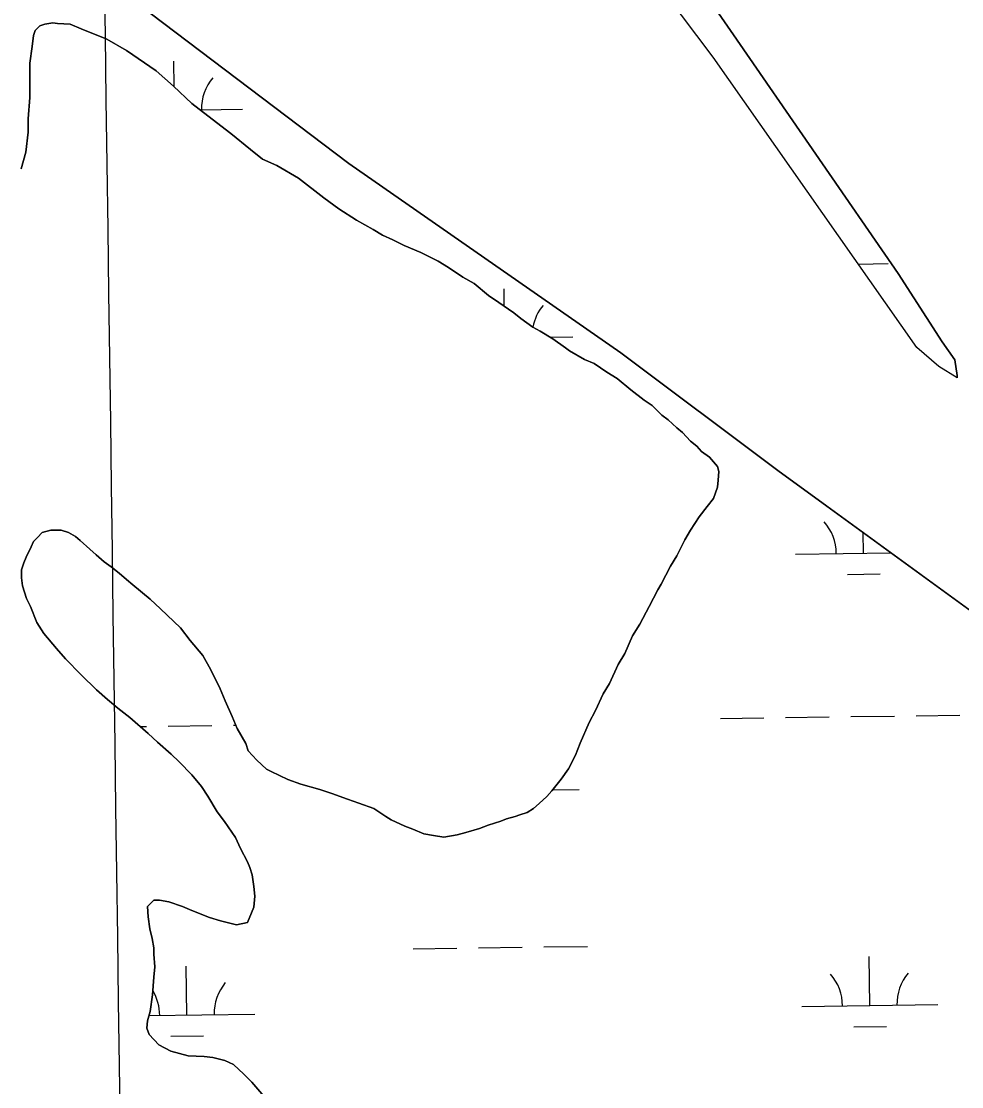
# Model space of a CAD drawing. Extents: x 3767014 to 3805179, y 361544 to 387384.
# Drawn here: x 3773647 to 3774339, y 380479 to 381263 of the extents above; entities that cross this region are included whole.
import ezdxf

# ---------------------------------------------------------------- set-up
doc = ezdxf.new("R2010")
doc.units = 0
for name, color, linetype in [('V-GRID-MAJR', 7, 'Continuous'), ('V-TOPO-SHOR', 7, 'Continuous'), ('V-WETL-SWMP', 7, 'Continuous')]:
    doc.layers.add(name, color=color, linetype=linetype)

msp = doc.modelspace()

# ---------------------------------------------------------------- linework, layer by layer
at = {"layer": 'V-GRID-MAJR'}
msp.add_spline([(3773902.222, 367002.175), (3773820.257, 373061.356), (3773738.277, 379121.596), (3773656.297, 385181.838), (3773656.283, 385182.897)], degree=3, dxfattribs=at)
at = {"layer": 'V-TOPO-SHOR'}
for points in [[(3774335.252, 381000.498), (3774335.25, 381002.046), (3774333.687, 381013.656), (3774324.383, 381026.805), (3774291.812, 381077.081), (3774170.843, 381252.648), (3773985.513, 381521.028), (3773821.138, 381744.536), (3773513.301, 382182.288), (3773376.987, 382373.475)], [(3774638.835, 380602.297), (3774635.73, 380609.26), (3774624.874, 380625.501), (3774571.401, 380675.753), (3774380.824, 380803.245), (3774203.406, 380932.3), (3774087.962, 381018.856), (3773888.083, 381157.946), (3773733.126, 381275.419), (3773493.739, 381438.459), (3773394.571, 381509.553), (3773149.738, 381695.034), (3773000.992, 381797.807), (3772777.086, 381961.639), (3772530.71, 382143.247), (3772374.167, 382252.778)], [(3774335.252, 381000.498), (3774321.862, 381008.811), (3774305.591, 381022.725), (3774155.935, 381236.188), (3773825.646, 381674.687)], [(3773647.237, 381154.084), (3773650.726, 381166.349), (3773652.459, 381180.951), (3773652.449, 381190.878), (3773653.598, 381206.648), (3773653.587, 381215.407), (3773653.575, 381224.166), (3773653.567, 381231.756), (3773655.304, 381244.022), (3773656.463, 381252.199), (3773657.624, 381255.705), (3773661.124, 381259.214), (3773664.626, 381260.385), (3773670.465, 381261.561), (3773673.969, 381260.979), (3773683.314, 381260.408), (3773691.494, 381256.914), (3773710.19, 381249.344), (3773724.798, 381241.187), (3773746.423, 381226.03), (3773759.285, 381214.95), (3773772.732, 381202.12), (3773790.851, 381188.126), (3773801.371, 381179.964), (3773815.986, 381168.303), (3773824.753, 381161.305), (3773835.27, 381156.646), (3773851.047, 381147.321), (3773869.752, 381132.746), (3773880.858, 381124.584), (3773893.715, 381116.423), (3773905.985, 381109.431), (3773912.999, 381105.352), (3773920.595, 381101.858), (3773928.775, 381097.78), (3773941.045, 381092.539), (3773953.9, 381086.131), (3773961.496, 381081.468), (3773972.017, 381074.474), (3773980.196, 381069.813), (3773990.719, 381061.066), (3773998.317, 381055.819), (3774009.421, 381048.241), (3774014.683, 381044.159), (3774023.448, 381037.745), (3774028.709, 381034.833), (3774038.058, 381029.004), (3774047.41, 381022.592), (3774050.332, 381020.259), (3774061.436, 381013.851), (3774068.447, 381010.939), (3774077.798, 381004.526), (3774085.396, 380999.863), (3774095.333, 380991.7), (3774105.27, 380984.12), (3774111.115, 380980.041), (3774118.129, 380973.04), (3774122.807, 380969.542), (3774129.235, 380963.712), (3774133.327, 380960.214), (3774139.176, 380953.795), (3774143.852, 380950.297), (3774147.36, 380946.214), (3774153.205, 380942.134), (3774156.13, 380938.634), (3774159.052, 380935.132), (3774160.226, 380931.632), (3774159.648, 380925.207), (3774159.071, 380919.95), (3774156.16, 380911.77), (3774151.497, 380905.925), (3774145.667, 380898.327), (3774139.254, 380888.393)], [(3774139.254, 380888.393), (3774135.177, 380881.38), (3774129.35, 380869.694), (3774124.689, 380862.096), (3774117.697, 380848.657), (3774115.364, 380844.565), (3774108.956, 380832.296), (3774101.964, 380819.44), (3774096.719, 380810.673), (3774090.897, 380797.82), (3774086.234, 380789.638), (3774079.827, 380775.615), (3774075.164, 380768.019), (3774069.34, 380755.75), (3774064.678, 380746.982), (3774058.274, 380731.792), (3774054.78, 380723.029), (3774049.538, 380713.094), (3774044.291, 380705.498), (3774037.295, 380696.73), (3774033.795, 380692.639), (3774027.962, 380687.375), (3774023.878, 380683.867), (3774019.211, 380680.94), (3774013.958, 380679.181), (3774010.453, 380678.01), (3774004.033, 380676.25), (3773999.947, 380674.493), (3773990.606, 380671.563), (3773984.188, 380669.22), (3773974.263, 380666.287), (3773967.841, 380664.528), (3773957.916, 380662.764), (3773950.322, 380663.922), (3773943.314, 380665.083), (3773935.134, 380668.577), (3773929.291, 380670.903), (3773919.358, 380675.564), (3773915.269, 380677.895), (3773906.501, 380683.724), (3773895.403, 380687.797), (3773887.223, 380690.707), (3773875.539, 380694.783), (3773866.776, 380697.691), (3773852.755, 380701.762), (3773843.408, 380705.254), (3773831.139, 380711.079), (3773827.633, 380712.826), (3773820.616, 380719.242), (3773814.185, 380726.24), (3773812.426, 380731.495), (3773805.989, 380742.581), (3773802.475, 380751.336), (3773797.205, 380763.01), (3773793.691, 380771.765), (3773786.666, 380785.771), (3773780.813, 380796.276), (3773771.456, 380807.359), (3773764.437, 380816.694), (3773749.823, 380830.692), (3773742.223, 380837.69), (3773729.363, 380848.186), (3773724.686, 380852.268), (3773719.424, 380856.933), (3773713.58, 380861.599), (3773708.318, 380865.097), (3773702.473, 380870.344), (3773697.798, 380874.425), (3773690.781, 380880.842), (3773687.275, 380883.758), (3773682.016, 380886.67), (3773676.756, 380888.415), (3773669.167, 380888.407), (3773662.744, 380886.648), (3773659.244, 380883.139), (3773656.33, 380880.217), (3773654.583, 380876.125), (3773651.087, 380868.529), (3773649.34, 380864.439), (3773647.595, 380859.184), (3773647.601, 380853.343), (3773648.193, 380847.504), (3773651.124, 380838.163), (3773654.05, 380832.329), (3773658.736, 380820.655), (3773664.002, 380812.485), (3773673.359, 380801.402), (3773679.792, 380793.818), (3773691.486, 380782.153), (3773702.594, 380771.071), (3773710.778, 380764.073), (3773718.378, 380757.658), (3773727.145, 380750.662), (3773740.591, 380738.999), (3773747.605, 380732.585), (3773757.544, 380723.838), (3773763.391, 380718.003), (3773772.744, 380708.672), (3773779.763, 380699.921), (3773784.442, 380692.919), (3773791.465, 380681.25)], [(3773791.465, 380681.25), (3773796.728, 380674.248), (3773804.918, 380662.578), (3773808.433, 380654.406), (3773813.7, 380644.486), (3773815.457, 380640.4), (3773817.214, 380635.147), (3773818.394, 380626.39), (3773818.986, 380619.382), (3773818.413, 380611.206), (3773816.666, 380607.116), (3773813.753, 380600.106), (3773805.58, 380598.342), (3773793.898, 380601.249), (3773785.718, 380603.575), (3773772.865, 380608.816), (3773765.855, 380611.726), (3773755.924, 380615.218), (3773748.914, 380616.377), (3773744.828, 380616.371), (3773740.16, 380611.695), (3773740.754, 380604.104), (3773741.932, 380595.346), (3773743.693, 380588.34), (3773744.869, 380581.336), (3773744.875, 380576.662), (3773745.471, 380567.319), (3773744.895, 380559.727), (3773743.742, 380546.88), (3773742.006, 380534.615), (3773740.263, 380527.605), (3773739.685, 380522.347), (3773741.443, 380517.68), (3773748.459, 380510.096), (3773757.224, 380505.435), (3773770.076, 380501.947), (3773781.755, 380501.378), (3773788.18, 380500.8), (3773796.941, 380498.476), (3773803.37, 380495.564), (3773810.968, 380488.566), (3773816.815, 380482.733), (3773825.589, 380472.233)]]:
    msp.add_lwpolyline(points, dxfattribs=at)
at = {"layer": 'V-WETL-SWMP'}
for p, q in [((3773733.126, 381275.419), (3773888.083, 381157.947)), ((3773670.466, 381261.56), (3773664.627, 381260.385)), ((3773673.97, 381260.98), (3773670.466, 381261.56)), ((3773683.314, 381260.407), (3773673.97, 381260.98)), ((3773657.625, 381255.705), (3773656.462, 381252.199)), ((3773661.125, 381259.213), (3773657.625, 381255.705)), ((3773664.627, 381260.385), (3773661.125, 381259.213)), ((3773691.494, 381256.913), (3773683.314, 381260.407)), ((3773710.19, 381249.345), (3773691.494, 381256.913)), ((3773656.462, 381252.199), (3773655.304, 381244.022)), ((3773724.799, 381241.187), (3773710.19, 381249.345)), ((3773655.304, 381244.022), (3773653.567, 381231.757)), ((3773746.424, 381226.03), (3773724.799, 381241.187)), ((3773653.567, 381231.757), (3773653.576, 381224.166)), ((3773759.668, 381214.584), (3773759.409, 381233.223)), ((3773653.576, 381224.166), (3773653.587, 381215.406)), ((3773759.284, 381214.95), (3773746.424, 381226.03)), ((3773653.587, 381215.406), (3773653.597, 381206.647)), ((3773772.731, 381202.12), (3773759.284, 381214.95)), ((3773653.597, 381206.647), (3773652.448, 381190.879)), ((3773790.851, 381188.126), (3773772.731, 381202.12)), ((3773652.448, 381190.879), (3773652.46, 381180.951)), ((3773778.729, 381197.488), (3773809.904, 381197.921)), ((3773801.372, 381179.964), (3773790.851, 381188.126)), ((3773652.46, 381180.951), (3773650.726, 381166.35)), ((3773815.985, 381168.302), (3773801.372, 381179.964)), ((3773824.753, 381161.305), (3773815.985, 381168.302)), ((3773650.726, 381166.35), (3773647.237, 381154.083)), ((3773835.27, 381156.646), (3773824.753, 381161.305)), ((3773851.048, 381147.322), (3773835.27, 381156.646)), ((3773888.083, 381157.947), (3774087.963, 381018.856)), ((3773869.752, 381132.746), (3773851.048, 381147.322)), ((3773880.858, 381124.584), (3773869.752, 381132.746)), ((3773893.715, 381116.424), (3773880.858, 381124.584)), ((3773905.986, 381109.431), (3773893.715, 381116.424)), ((3773912.999, 381105.352), (3773905.986, 381109.431)), ((3773920.595, 381101.857), (3773912.999, 381105.352)), ((3773928.775, 381097.78), (3773920.595, 381101.857)), ((3773941.044, 381092.539), (3773928.775, 381097.78)), ((3773953.899, 381086.131), (3773941.044, 381092.539)), ((3773961.497, 381081.468), (3773953.899, 381086.131)), ((3773972.016, 381074.474), (3773961.497, 381081.468)), ((3774262.542, 381084.126), (3774284.59, 381084.432)), ((3773980.197, 381069.812), (3773972.016, 381074.474)), ((3773990.719, 381061.065), (3773980.197, 381069.812)), ((3774002.407, 381053.028), (3774002.23, 381065.767)), ((3773998.317, 381055.819), (3773990.719, 381061.065)), ((3774009.422, 381048.241), (3773998.317, 381055.819)), ((3774014.682, 381044.159), (3774009.422, 381048.241)), ((3774023.449, 381037.746), (3774014.682, 381044.159)), ((3774028.709, 381034.833), (3774023.449, 381037.746)), ((3774038.059, 381029.005), (3774028.709, 381034.833)), ((3774036.088, 381030.233), (3774052.725, 381030.465)), ((3774047.41, 381022.592), (3774038.059, 381029.005)), ((3774050.333, 381020.26), (3774047.41, 381022.592)), ((3774061.436, 381013.85), (3774050.333, 381020.26)), ((3774087.963, 381018.856), (3774203.405, 380932.299)), ((3774068.447, 381010.939), (3774061.436, 381013.85)), ((3774077.798, 381004.526), (3774068.447, 381010.939)), ((3774085.395, 380999.864), (3774077.798, 381004.526)), ((3774095.332, 380991.7), (3774085.395, 380999.864)), ((3774105.269, 380984.121), (3774095.332, 380991.7)), ((3774111.114, 380980.04), (3774105.269, 380984.121)), ((3774118.13, 380973.041), (3774111.114, 380980.04)), ((3774122.806, 380969.543), (3774118.13, 380973.041)), ((3774129.236, 380963.711), (3774122.806, 380969.543)), ((3774133.328, 380960.213), (3774129.236, 380963.711)), ((3774139.176, 380953.796), (3774133.328, 380960.213)), ((3774143.851, 380950.298), (3774139.176, 380953.796)), ((3774147.36, 380946.214), (3774143.851, 380950.298)), ((3774153.205, 380942.134), (3774147.36, 380946.214)), ((3774156.129, 380938.634), (3774153.205, 380942.134)), ((3774159.053, 380935.133), (3774156.129, 380938.634)), ((3774160.225, 380931.631), (3774159.053, 380935.133)), ((3774203.405, 380932.299), (3774380.825, 380803.244)), ((3774159.071, 380919.95), (3774159.649, 380925.207)), ((3774159.649, 380925.207), (3774160.225, 380931.631)), ((3774156.161, 380911.771), (3774159.071, 380919.95)), ((3774151.497, 380905.926), (3774156.161, 380911.771)), ((3774145.666, 380898.328), (3774151.497, 380905.926)), ((3774139.255, 380888.392), (3774145.666, 380898.328)), ((3773659.245, 380883.139), (3773662.744, 380886.647)), ((3773662.744, 380886.647), (3773669.166, 380888.407)), ((3773669.166, 380888.407), (3773676.757, 380888.416)), ((3773676.757, 380888.416), (3773682.015, 380886.67)), ((3773682.015, 380886.67), (3773687.274, 380883.757)), ((3774135.176, 380881.38), (3774139.255, 380888.392)), ((3774266.389, 380871.555), (3774266.18, 380886.637)), ((3773654.582, 380876.126), (3773656.329, 380880.216)), ((3773656.329, 380880.216), (3773659.245, 380883.139)), ((3773687.274, 380883.757), (3773690.782, 380880.841)), ((3773690.782, 380880.841), (3773697.797, 380874.426)), ((3774129.35, 380869.694), (3774135.176, 380881.38)), ((3773651.087, 380868.53), (3773654.582, 380876.126)), ((3773697.797, 380874.426), (3773702.474, 380870.344)), ((3773702.474, 380870.344), (3773708.319, 380865.096)), ((3774124.688, 380862.097), (3774129.35, 380869.694)), ((3774216.394, 380870.861), (3774286.529, 380871.835)), ((3773647.595, 380859.183), (3773649.34, 380864.44)), ((3773649.34, 380864.44), (3773651.087, 380868.53)), ((3773708.319, 380865.096), (3773713.579, 380861.598)), ((3773713.579, 380861.598), (3773719.425, 380856.934)), ((3774117.696, 380848.657), (3774124.688, 380862.097)), ((3773647.602, 380853.343), (3773647.595, 380859.183)), ((3773719.425, 380856.934), (3773724.686, 380852.268)), ((3774254.605, 380855.959), (3774278.602, 380856.292)), ((3773648.193, 380847.504), (3773647.602, 380853.343)), ((3773651.124, 380838.164), (3773648.193, 380847.504)), ((3773724.686, 380852.268), (3773729.363, 380848.186)), ((3773729.363, 380848.186), (3773742.222, 380837.691)), ((3774115.365, 380844.566), (3774117.696, 380848.657)), ((3773654.051, 380832.328), (3773651.124, 380838.164)), ((3774108.957, 380832.295), (3774115.365, 380844.566)), ((3773658.737, 380820.655), (3773654.051, 380832.328)), ((3773742.222, 380837.691), (3773749.822, 380830.692)), ((3773749.822, 380830.692), (3773764.438, 380816.695)), ((3774101.965, 380819.44), (3774108.957, 380832.295)), ((3773664.002, 380812.486), (3773658.737, 380820.655)), ((3773764.438, 380816.695), (3773771.457, 380807.36)), ((3774096.72, 380810.674), (3774101.965, 380819.44)), ((3773673.359, 380801.402), (3773664.002, 380812.486)), ((3773771.457, 380807.36), (3773780.814, 380796.276)), ((3774090.896, 380797.82), (3774096.72, 380810.674)), ((3773679.792, 380793.818), (3773673.359, 380801.402)), ((3773691.485, 380782.153), (3773679.792, 380793.818)), ((3773780.814, 380796.276), (3773786.666, 380785.772)), ((3774086.234, 380789.639), (3774090.896, 380797.82)), ((3773786.666, 380785.772), (3773793.691, 380771.765)), ((3774079.827, 380775.616), (3774086.234, 380789.639)), ((3773702.594, 380771.071), (3773691.485, 380782.153)), ((3774075.165, 380768.019), (3774079.827, 380775.616)), ((3773710.778, 380764.073), (3773702.594, 380771.071)), ((3773793.691, 380771.765), (3773797.205, 380763.01)), ((3774069.34, 380755.749), (3774075.165, 380768.019)), ((3773718.377, 380757.659), (3773710.778, 380764.073)), ((3773797.205, 380763.01), (3773802.475, 380751.337)), ((3773727.145, 380750.662), (3773718.377, 380757.659)), ((3774064.679, 380746.983), (3774069.34, 380755.749)), ((3774257.214, 380751.345), (3774289.211, 380751.789)), ((3774305.209, 380752.012), (3774337.206, 380752.456)), ((3773740.59, 380738.999), (3773727.145, 380750.662)), ((3773734.725, 380744.087), (3773739.356, 380744.151)), ((3773755.354, 380744.374), (3773787.351, 380744.818)), ((3773802.475, 380751.337), (3773805.99, 380742.582)), ((3773803.35, 380745.04), (3773804.994, 380745.063)), ((3774058.274, 380731.793), (3774064.679, 380746.983)), ((3774161.223, 380750.012), (3774193.22, 380750.456)), ((3774209.219, 380750.678), (3774241.216, 380751.123)), ((3773747.605, 380732.584), (3773740.59, 380738.999)), ((3773805.99, 380742.582), (3773812.427, 380731.495)), ((3773757.543, 380723.837), (3773747.605, 380732.584)), ((3773812.427, 380731.495), (3773814.185, 380726.241)), ((3774054.781, 380723.029), (3774058.274, 380731.793)), ((3773763.39, 380718.004), (3773757.543, 380723.837)), ((3773814.185, 380726.241), (3773820.617, 380719.242)), ((3774049.537, 380713.095), (3774054.781, 380723.029)), ((3773772.745, 380708.672), (3773763.39, 380718.004)), ((3773820.617, 380719.242), (3773827.632, 380712.826)), ((3773827.632, 380712.826), (3773831.138, 380711.079)), ((3774044.291, 380705.497), (3774049.537, 380713.095)), ((3773779.763, 380699.921), (3773772.745, 380708.672)), ((3773831.138, 380711.079), (3773843.408, 380705.254)), ((3773843.408, 380705.254), (3773852.756, 380701.762)), ((3774037.294, 380696.73), (3774044.291, 380705.497)), ((3773784.443, 380692.919), (3773779.763, 380699.921)), ((3773852.756, 380701.762), (3773866.776, 380697.691)), ((3773866.776, 380697.691), (3773875.539, 380694.782)), ((3774037.95, 380697.552), (3774057.346, 380697.822)), ((3773791.465, 380681.249), (3773784.443, 380692.919)), ((3773875.539, 380694.782), (3773887.223, 380690.708)), ((3773887.223, 380690.708), (3773895.402, 380687.798)), ((3774027.962, 380687.375), (3774033.795, 380692.638)), ((3774033.795, 380692.638), (3774037.294, 380696.73)), ((3773796.729, 380674.248), (3773791.465, 380681.249)), ((3773895.402, 380687.798), (3773906.502, 380683.724)), ((3773906.502, 380683.724), (3773915.269, 380677.895)), ((3774019.21, 380680.941), (3774023.878, 380683.866)), ((3774023.878, 380683.866), (3774027.962, 380687.375)), ((3773804.919, 380662.578), (3773796.729, 380674.248)), ((3773915.269, 380677.895), (3773919.359, 380675.564)), ((3773919.359, 380675.564), (3773929.292, 380670.904)), ((3773990.607, 380671.563), (3773999.947, 380674.494)), ((3773999.947, 380674.494), (3774004.033, 380676.251)), ((3774004.033, 380676.251), (3774010.454, 380678.01)), ((3774010.454, 380678.01), (3774013.957, 380679.182)), ((3774013.957, 380679.182), (3774019.21, 380680.941)), ((3773929.292, 380670.904), (3773935.135, 380668.576)), ((3773935.135, 380668.576), (3773943.314, 380665.082)), ((3773967.841, 380664.528), (3773974.263, 380666.287)), ((3773974.263, 380666.287), (3773984.187, 380669.219)), ((3773984.187, 380669.219), (3773990.607, 380671.563)), ((3773808.432, 380654.407), (3773804.919, 380662.578)), ((3773943.314, 380665.082), (3773950.323, 380663.922)), ((3773950.323, 380663.922), (3773957.916, 380662.764)), ((3773957.916, 380662.764), (3773967.841, 380664.528)), ((3773813.7, 380644.486), (3773808.432, 380654.407)), ((3773815.457, 380640.4), (3773813.7, 380644.486)), ((3773817.215, 380635.147), (3773815.457, 380640.4)), ((3773818.394, 380626.389), (3773817.215, 380635.147)), ((3773818.986, 380619.382), (3773818.394, 380626.389)), ((3773818.412, 380611.206), (3773818.986, 380619.382)), ((3773740.16, 380611.695), (3773744.827, 380616.372)), ((3773740.754, 380604.104), (3773740.16, 380611.695)), ((3773744.827, 380616.372), (3773748.914, 380616.377)), ((3773748.914, 380616.377), (3773755.923, 380615.218)), ((3773755.923, 380615.218), (3773765.855, 380611.726)), ((3773765.855, 380611.726), (3773772.866, 380608.815)), ((3773816.665, 380607.116), (3773818.412, 380611.206)), ((3773741.932, 380595.346), (3773740.754, 380604.104)), ((3773772.866, 380608.815), (3773785.719, 380603.575)), ((3773785.719, 380603.575), (3773793.898, 380601.249)), ((3773813.754, 380600.105), (3773816.665, 380607.116)), ((3773743.693, 380588.341), (3773741.932, 380595.346)), ((3773793.898, 380601.249), (3773805.58, 380598.343)), ((3773805.58, 380598.343), (3773813.754, 380600.105)), ((3773744.869, 380581.335), (3773743.693, 380588.341)), ((3773744.875, 380576.663), (3773744.869, 380581.335)), ((3773935.553, 380580.687), (3773967.55, 380581.131)), ((3773983.549, 380581.353), (3774015.546, 380581.798)), ((3774031.544, 380582.02), (3774063.541, 380582.465)), ((3773745.47, 380567.32), (3773744.875, 380576.663)), ((3774271.01, 380538.912), (3774270.51, 380574.909)), ((3773744.895, 380559.728), (3773745.47, 380567.32)), ((3773769.15, 380531.941), (3773768.65, 380567.937)), ((3773743.743, 380546.88), (3773744.895, 380559.728)), ((3773742.006, 380534.614), (3773743.743, 380546.88)), ((3773740.262, 380527.605), (3773742.006, 380534.614)), ((3773741.244, 380531.553), (3773819.146, 380532.635)), ((3774221.015, 380538.218), (3774321.005, 380539.607)), ((3773739.685, 380522.348), (3773740.262, 380527.605)), ((3773741.442, 380517.679), (3773739.685, 380522.348)), ((3773748.459, 380510.096), (3773741.442, 380517.679)), ((3774259.226, 380523.316), (3774283.223, 380523.649)), ((3773757.224, 380505.435), (3773748.459, 380510.096)), ((3773757.366, 380516.344), (3773781.364, 380516.678)), ((3773770.076, 380501.947), (3773757.224, 380505.435)), ((3773781.755, 380501.377), (3773770.076, 380501.947)), ((3773788.18, 380500.801), (3773781.755, 380501.377)), ((3773796.942, 380498.475), (3773788.18, 380500.801)), ((3773803.369, 380495.563), (3773796.942, 380498.475)), ((3773810.969, 380488.565), (3773803.369, 380495.563)), ((3773816.816, 380482.733), (3773810.969, 380488.565)), ((3773825.588, 380472.232), (3773816.816, 380482.733))]:
    msp.add_line(p, q, dxfattribs=at)
msp.add_lwpolyline([(3773985.513, 381521.028), (3774170.843, 381252.648), (3774291.811, 381077.08), (3774324.383, 381026.804), (3774333.688, 381013.656), (3774335.25, 381002.047), (3774335.252, 381000.499), (3774321.862, 381008.81), (3774305.59, 381022.724), (3774155.935, 381236.187), (3773825.647, 381674.687)], dxfattribs=at)
for centre, start, end in [((3773815.14, 381198.469), 140.024034, 181.567693), ((3774057.961, 381031.012), 140.024034, 168.895903), ((3774211.145, 380871.262), 0.024037, 41.567696), ((3774321.62, 380872.797), 181.393456, 181.567693), ((3774215.766, 380538.62), 0.024037, 41.567696), ((3774326.241, 380540.154), 140.024034, 181.567693), ((3773713.906, 380531.648), 0.024037, 31.309974), ((3773824.381, 380533.183), 140.024034, 181.567693)]:
    msp.add_arc(centre, 35.246, start, end, dxfattribs=at)

doc.saveas('drawing.dxf')
